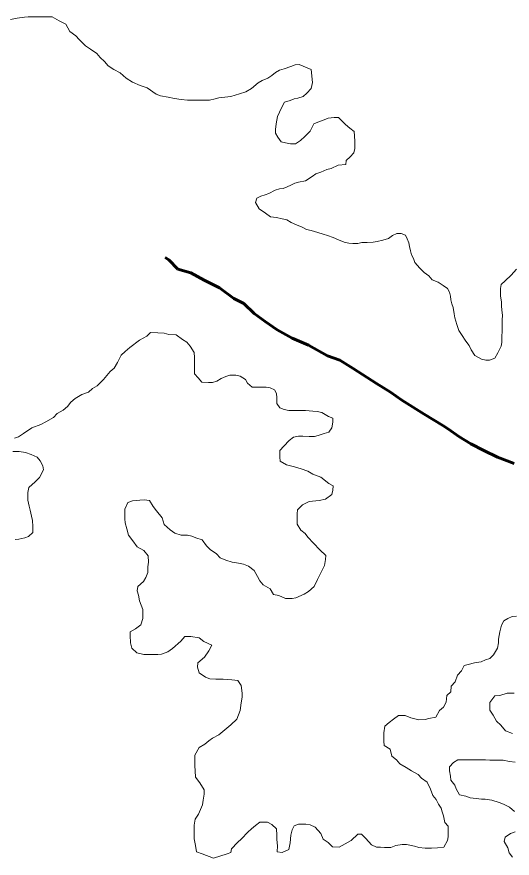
# Model space of a CAD drawing. Extents: x 553962 to 842807, y 8883888 to 9032388.
# Drawn here: x 624059 to 626649, y 8939109 to 8943512 of the extents above; entities that cross this region are included whole.
import ezdxf

# ---------------------------------------------------------------- set-up
doc = ezdxf.new("R2010")
doc.units = 0
doc.header["$LTSCALE"] = 150
doc.linetypes.add('LONG_DASH_SHORT_DASH', pattern=[9.9, 6, -1.2, 1.5, -1.2])
doc.layers.add('25', color=7, linetype='Continuous', lineweight=13)
doc.layers.add('7', color=7, linetype='LONG_DASH_SHORT_DASH', lineweight=60)

msp = doc.modelspace()

# ---------------------------------------------------------------- linework, layer by layer
at = {"layer": '25'}
for points in [[(625597.2, 8943236.9), (625534.8, 8943262.3), (625514.8, 8943260), (625492.2, 8943252.6), (625457.1, 8943240.3), (625432.1, 8943233), (625412, 8943220.6), (625391.8, 8943205.7), (625371.7, 8943190.8), (625341.6, 8943178.5), (625321.5, 8943166.1), (625286.3, 8943136.3), (625256.1, 8943119), (625223.5, 8943109.2), (625178.4, 8943094.4), (625115.8, 8943087.3), (625095.8, 8943082.5), (625065.7, 8943075.2), (625030.7, 8943075.4), (625000.7, 8943075.6), (624970.7, 8943075.8), (624950.7, 8943075.9), (624918.2, 8943078.6), (624883.2, 8943083.9), (624850.7, 8943091.6), (624810.8, 8943099.4), (624788.3, 8943107), (624741.1, 8943139.9), (624703.6, 8943152.7), (624663.8, 8943170.4), (624631.4, 8943190.7), (624599.1, 8943218.4), (624566.7, 8943236.2), (624536.8, 8943256.4), (624517, 8943279.1), (624494.7, 8943299.2), (624477.3, 8943319.4), (624445, 8943342.1), (624417.6, 8943359.8), (624385.3, 8943392.6), (624368, 8943412.7), (624335.6, 8943435.5), (624315.9, 8943473.2), (624281, 8943490.9), (624243.7, 8943511.2), (624206.1, 8943511.5), (624158.6, 8943511.8), (624118.6, 8943512), (624098.6, 8943509.7), (624061, 8943504.9), (624026, 8943497.6)], [(626068.3, 8942377.6), (626045.8, 8942377.7), (626023.2, 8942367.8), (626003.1, 8942352.9), (625973, 8942343.1), (625943, 8942335.8), (625922.9, 8942333.4), (625890.4, 8942331.2), (625862.9, 8942331.3), (625842.8, 8942326.5), (625815.3, 8942326.7), (625795.3, 8942326.8), (625770.4, 8942332), (625740.5, 8942344.7), (625713, 8942357.4), (625683.1, 8942367.6), (625660.6, 8942375.2), (625633.2, 8942382.9), (625598.2, 8942393.2), (625573.3, 8942398.3), (625550.9, 8942411), (625521, 8942423.7), (625493.5, 8942436.4), (625471.1, 8942449.1), (625446.2, 8942454.3), (625416.2, 8942462), (625386.2, 8942464.7), (625358.8, 8942484.9), (625326.5, 8942507.6), (625306.7, 8942540.3), (625314.4, 8942562.8), (625334.5, 8942572.7), (625357.1, 8942580), (625377.1, 8942587.4), (625409.8, 8942604.7), (625432.3, 8942612.1), (625452.4, 8942614.5), (625472.4, 8942621.8), (625492.5, 8942631.7), (625512.6, 8942641.6), (625532.7, 8942646.5), (625567.7, 8942653.8), (625602.9, 8942676.1), (625623, 8942690.9), (625648.1, 8942698.3), (625680.7, 8942713.1), (625703.3, 8942717.9), (625738.4, 8942735.2), (625778.5, 8942740), (625781.1, 8942760), (625801.3, 8942779.9), (625821.4, 8942799.8), (625826.6, 8942822.3), (625826.9, 8942859.8), (625824.6, 8942889.9), (625822.3, 8942912.4), (625799.9, 8942930.1), (625777.6, 8942947.8), (625740.3, 8942985.6), (625717.8, 8942985.7), (625687.8, 8942980.9), (625665.2, 8942973.6), (625632.6, 8942961.2), (625612.5, 8942951.4), (625592.2, 8942914), (625564.5, 8942886.6), (625541.8, 8942864.2), (625516.7, 8942846.9), (625489.2, 8942847.1), (625464.2, 8942852.2), (625441.7, 8942857.4), (625424.4, 8942882.5), (625412, 8942902.6), (625412.2, 8942922.7), (625414.9, 8942952.7), (625422.7, 8942990.2), (625432.9, 8943012.7), (625445.6, 8943042.6), (625458.3, 8943065.1), (625488.4, 8943074.9), (625508.5, 8943082.2), (625528.5, 8943087.1), (625556.1, 8943094.4), (625576.2, 8943111.8), (625598.9, 8943136.7), (625604.2, 8943169.2), (625597.2, 8943236.9)], [(626672.2, 8942190.8), (626644.5, 8942160.9), (626611.7, 8942131.1), (626591.6, 8942111.2), (626588.9, 8942091.2), (626588.7, 8942071.2), (626588.6, 8942051.2), (626593.3, 8942018.6), (626593.2, 8941998.6), (626595.5, 8941978.5), (626597.8, 8941948.4), (626597.6, 8941925.9), (626597.4, 8941893.4), (626597.2, 8941868.3), (626594.5, 8941838.3), (626594.2, 8941808.3), (626591.6, 8941788.3), (626573.8, 8941753.3), (626558.6, 8941725.9), (626531, 8941716.1), (626511, 8941716.2), (626488.5, 8941721.3), (626453.7, 8941739.1), (626433.9, 8941769.3), (626424, 8941791.9), (626406.7, 8941814.5), (626384.5, 8941849.7), (626369.6, 8941869.8), (626359.9, 8941902.5), (626350.1, 8941937.6), (626345.3, 8941957.6), (626340.5, 8941990.2), (626333.2, 8942010.3), (626328.3, 8942030.3), (626326, 8942050.4), (626321.1, 8942070.4), (626311.3, 8942090.6), (626288.9, 8942105.7), (626261.5, 8942123.4), (626231.6, 8942136.1), (626214.2, 8942156.3), (626189.3, 8942174), (626167, 8942196.7), (626139.7, 8942226.9), (626132.4, 8942246.9), (626122.5, 8942267), (626117.7, 8942287.1), (626112.8, 8942309.7), (626108, 8942329.7), (626100.6, 8942349.8), (626090.8, 8942369.9), (626068.3, 8942377.6)], [(624066.9, 8941314.3), (624094.5, 8941331.6), (624137.3, 8941361.4), (624184.9, 8941378.6), (624210, 8941393.4), (624250.2, 8941415.7), (624270.4, 8941435.6), (624300.5, 8941452.9), (624323.2, 8941472.8), (624340.9, 8941495.2), (624363.5, 8941515.1), (624398.7, 8941534.9), (624433.8, 8941547.2), (624454, 8941567.1), (624479.1, 8941581.9), (624511.8, 8941614.3), (624547.2, 8941656.6), (624567.3, 8941674), (624585.1, 8941703.9), (624605.4, 8941741.3), (624625.5, 8941761.2), (624650.7, 8941781.1), (624701, 8941820.8), (624738.7, 8941840.6), (624758.8, 8941860.5), (624796.3, 8941857.7), (624828.8, 8941857.5), (624853.8, 8941849.8), (624891.3, 8941847.1), (624926.1, 8941824.3), (624948.5, 8941809.2), (624965.9, 8941789), (624985.6, 8941756.3), (624987.9, 8941728.8), (624987.8, 8941706.2), (624987.5, 8941676.2), (624987.3, 8941643.7), (625007.1, 8941623.5), (625027, 8941600.8), (625062, 8941598.1), (625082, 8941598), (625104.5, 8941605.3), (625127.2, 8941620.2), (625152.2, 8941630.1), (625172.3, 8941637.4), (625204.8, 8941637.2), (625227.3, 8941632.1), (625254.7, 8941614.3), (625264.5, 8941594.3), (625289.4, 8941574.1), (625311.9, 8941573.9), (625341.9, 8941573.7), (625361.9, 8941573.6), (625384.4, 8941570.9), (625406.8, 8941560.8), (625416.7, 8941540.7), (625419, 8941518.1), (625418.8, 8941488.1), (625433.6, 8941465.5), (625456.1, 8941457.8), (625481.1, 8941452.6), (625501.1, 8941452.5), (625533.6, 8941452.3), (625568.6, 8941452.1), (625606.1, 8941449.3), (625628.6, 8941446.6), (625653.5, 8941441.5), (625688.4, 8941421.2), (625710.8, 8941411.1), (625710.7, 8941391), (625705.5, 8941361), (625690.3, 8941338.6), (625665.2, 8941331.2), (625635.1, 8941321.4), (625615.1, 8941316.6), (625587.6, 8941316.7), (625555.1, 8941316.9), (625532.5, 8941317.1), (625505, 8941312.3), (625482.3, 8941294.9), (625454.6, 8941265), (625434.4, 8941242.6), (625434.2, 8941207.6), (625436.5, 8941187.6), (625468.9, 8941167.3), (625511.3, 8941157), (625546.2, 8941146.8), (625581.2, 8941134), (625606.1, 8941118.8), (625648.5, 8941103.5), (625690.7, 8941070.7), (625713.2, 8941058), (625710.5, 8941035.5), (625705.3, 8941013), (625672.6, 8940988.2), (625640, 8940980.9), (625587.5, 8940976.2), (625552.3, 8940959), (625527.1, 8940931.6), (625524.5, 8940911.6), (625524.2, 8940884)], [(624046.8, 8941306.9), (624066.9, 8941314.3)], [(624050.3, 8940776.1), (624070.3, 8940778.5), (624100.4, 8940785.8), (624120.4, 8940793.2), (624143.1, 8940813.1), (624143.3, 8940845.6), (624141.1, 8940875.7), (624136.2, 8940898.2), (624129, 8940930.8), (624124.1, 8940950.9), (624116.9, 8940983.5), (624117, 8941003.5), (624117.2, 8941023.5), (624122.4, 8941048.5), (624155.1, 8941078.4), (624177.8, 8941100.7), (624198.1, 8941140.7), (624195.8, 8941163.2), (624181, 8941188.3), (624166.1, 8941208.5), (624133.7, 8941221.2), (624103.8, 8941231.4), (624071.3, 8941236.6), (624038.8, 8941236.8)], [(625524.2, 8940884), (625524, 8940856.5), (625543.8, 8940826.3), (625566.2, 8940808.7), (625581, 8940788.5), (625610.8, 8940758.3), (625643.1, 8940723), (625675.3, 8940692.8), (625672.7, 8940672.8), (625667.5, 8940640.2), (625652.2, 8940610.3), (625631.9, 8940567.9), (625614.1, 8940530.4), (625583.9, 8940505.6), (625561.3, 8940490.7), (625518.6, 8940471), (625498.6, 8940468.6), (625463.6, 8940468.9), (625428.7, 8940484.1), (625401.2, 8940489.3), (625383.9, 8940519.5), (625346.6, 8940539.7), (625329.2, 8940559.9), (625316.9, 8940582.5), (625299.6, 8940615.1), (625269.8, 8940637.9), (625244.8, 8940648.1), (625217.3, 8940653.2), (625184.9, 8940658.5), (625152.4, 8940668.7), (625122.5, 8940681.4), (625102.7, 8940701.6), (625070.3, 8940724.3), (625050.5, 8940744.5), (625028.2, 8940774.7), (624995.8, 8940784.9), (624973.3, 8940795.1), (624950.8, 8940800.2), (624918.3, 8940800.4), (624885.9, 8940810.7), (624861, 8940828.3), (624828.7, 8940856.1), (624819, 8940891.2), (624789.2, 8940926.5), (624771.9, 8940949.1), (624752.2, 8940981.8), (624724.7, 8940984.5), (624702.1, 8940982.1), (624664.6, 8940979.9), (624639.5, 8940970), (624624.2, 8940935.1), (624624, 8940907.5), (624623.8, 8940885), (624626.2, 8940864.9), (624633.5, 8940832.3), (624643.2, 8940799.7), (624665.5, 8940769.6), (624687.8, 8940739.4), (624722.6, 8940719.1), (624744.9, 8940691.4), (624747.2, 8940658.9), (624744.5, 8940633.8), (624744.3, 8940603.8), (624734.1, 8940578.8), (624721.4, 8940556.4), (624691.2, 8940531.6), (624688.5, 8940509), (624695.8, 8940486.5), (624700.6, 8940456.4), (624717.8, 8940411.2), (624717.4, 8940363.6), (624707.2, 8940331.2), (624679.5, 8940308.8), (624651.9, 8940294), (624651.7, 8940273.9), (624653.9, 8940236.4), (624661.2, 8940208.8), (624686.1, 8940183.6), (624723.5, 8940175.8), (624761, 8940175.6), (624796, 8940175.3), (624816.1, 8940177.7), (624848.7, 8940190), (624873.8, 8940207.4), (624916.6, 8940244.7), (624936.8, 8940269.6), (624969.3, 8940269.3), (625011.8, 8940261.6), (625036.7, 8940243.9), (625079, 8940223.6), (625063.8, 8940193.6), (625041, 8940161.2), (625005.8, 8940131.4), (625003.1, 8940108.9), (625012.9, 8940078.8), (625045.2, 8940056), (625067.7, 8940048.4), (625100.2, 8940045.7), (625137.7, 8940045.4), (625182.7, 8940042.6), (625215.2, 8940039.9)], [(626531.6, 8940153.9), (626551.8, 8940173.8), (626572.1, 8940208.7), (626577.3, 8940236.2), (626577.4, 8940256.2), (626585.2, 8940293.7), (626593, 8940328.7), (626605.7, 8940351.1), (626625.8, 8940363.5), (626648.3, 8940373.4), (626670.9, 8940375.8)], [(625088.1, 8939109.4), (625158.3, 8939131.5), (625178.3, 8939138.9), (625181, 8939158.9), (625213.7, 8939191.2), (625233.9, 8939211.1), (625266.7, 8939245.9), (625286.8, 8939263.3), (625307, 8939280.7), (625329.6, 8939298.1), (625369.6, 8939297.8), (625392, 8939285.2), (625416.9, 8939262.5), (625419.1, 8939229.9), (625419, 8939207.4), (625421.2, 8939174.8), (625421, 8939142.3), (625445.9, 8939139.6), (625481.1, 8939154.4), (625488.8, 8939189.4), (625491.7, 8939229.4), (625499.4, 8939256.9), (625509.5, 8939279.4), (625532.1, 8939286.7), (625569.6, 8939286.5), (625592.1, 8939283.8), (625619.5, 8939271.1), (625649.3, 8939238.4), (625661.6, 8939208.3), (625686.4, 8939190.6), (625708.8, 8939167.9), (625743.8, 8939167.7), (625776.4, 8939185), (625806.6, 8939202.3), (625841.8, 8939234.6), (625861.8, 8939234.5), (625884.2, 8939211.8), (625914, 8939179.1), (625938.9, 8939166.4), (625961.4, 8939166.2), (625981.4, 8939166.1), (626013.9, 8939165.9), (626041.5, 8939175.7), (626074, 8939180.5), (626096.5, 8939180.4), (626139, 8939172.6), (626161.5, 8939164.9), (626194, 8939162.2), (626226.5, 8939162), (626259, 8939164.3), (626291.5, 8939166.6), (626311.8, 8939201.5), (626314.5, 8939221.5), (626314.6, 8939244), (626314.9, 8939276.6), (626297.5, 8939296.7), (626290.3, 8939331.8), (626282.9, 8939351.9), (626278.1, 8939371.9), (626263.2, 8939392.1), (626250.9, 8939417.2), (626233.6, 8939437.3), (626221.3, 8939469.9), (626204.1, 8939507.6), (626174.2, 8939527.8), (626156.9, 8939548), (626122, 8939565.7), (626094.6, 8939583.4), (626062.2, 8939603.7), (626044.9, 8939623.8), (626020, 8939644), (626010.3, 8939679.1), (625980.4, 8939699.4), (625978.1, 8939721.9), (625978.3, 8939741.9), (625978.4, 8939764.5), (625983.7, 8939799.5), (626006.4, 8939819.4), (626029, 8939836.7), (626054.2, 8939856.6), (626089.2, 8939856.4), (626119.1, 8939843.7), (626161.5, 8939833.3), (626194.1, 8939835.6), (626214.1, 8939840.5), (626249.2, 8939847.8), (626269.5, 8939882.7), (626289.6, 8939900.1), (626304.8, 8939925), (626307.6, 8939960.1), (626327.7, 8939980), (626330.5, 8940010), (626350.6, 8940032.4), (626363.4, 8940067.3), (626383.6, 8940089.7), (626398.8, 8940117.2), (626418.8, 8940122.1), (626451.4, 8940131.9), (626486.5, 8940136.6), (626509.1, 8940146.5), (626531.6, 8940153.9)], [(625215.2, 8940039.9), (625232.5, 8940012.2), (625237.2, 8939972.2), (625237, 8939952.1), (625231.8, 8939922.1), (625226.5, 8939882.1), (625208.6, 8939837.2), (625178.4, 8939807.3), (625135.6, 8939772.5), (625115.5, 8939755.2), (625082.8, 8939737.8), (625062.7, 8939722.9), (625042.6, 8939705.6), (625012.4, 8939688.2), (624989.6, 8939648.3), (624989.5, 8939628.3), (624989.2, 8939593.3), (624991.5, 8939565.7), (624993.7, 8939533.1), (625016, 8939502.9), (625038.3, 8939467.8), (625038.1, 8939445.2), (625032.8, 8939412.7), (625030.2, 8939387.7), (625009.8, 8939340.3), (624992.1, 8939312.8), (624986.8, 8939282.8), (624986.6, 8939250.3), (624986.3, 8939210.2), (624993.5, 8939175.1), (624998.3, 8939142.6), (625028.2, 8939132.3), (625088.1, 8939109.4)], [(626660.3, 8939972.8), (626622.8, 8939973), (626585.2, 8939960.7), (626557.7, 8939958.4), (626532.4, 8939923.5), (626532.2, 8939903.5), (626532.1, 8939883.5), (626549.4, 8939858.3), (626566.7, 8939825.7), (626589, 8939805.5), (626613.8, 8939775.3), (626651.2, 8939762.5)], [(626477.6, 8939623.5), (626442.6, 8939623.7), (626422.6, 8939623.8), (626402.6, 8939624), (626365, 8939624.2), (626342.4, 8939609.3), (626322.2, 8939586.9), (626322.1, 8939566.9), (626326.9, 8939539.3), (626329.2, 8939516.8), (626349, 8939491.6), (626356.4, 8939471.6), (626373.7, 8939441.4), (626406.1, 8939433.7), (626428.6, 8939426), (626461, 8939420.8), (626488.5, 8939418.1), (626508.5, 8939418), (626543.5, 8939412.7), (626580.9, 8939400), (626603.4, 8939392.3), (626635.8, 8939377.1), (626660.6, 8939354.4)], [(626665.1, 8939612.2), (626635.1, 8939614.9), (626602.6, 8939622.6), (626565.1, 8939622.9), (626532.6, 8939623.1), (626510.1, 8939623.2), (626477.6, 8939623.5)], [(626664.8, 8939246.7), (626639.7, 8939239.3), (626612.1, 8939219.5), (626606.9, 8939197), (626626.7, 8939164.3), (626634, 8939136.7), (626651.3, 8939114.1)]]:
    msp.add_lwpolyline(points, dxfattribs=at)
at = {"layer": '7'}
for points in [[(624969, 8942171.8), (624901.6, 8942192.1), (624854.4, 8942239.9), (624833.8, 8942252.4)], [(626659.8, 8941174.4), (626572.5, 8941207.4), (626500.2, 8941242.8), (626433, 8941278.2), (626370.7, 8941316), (626316, 8941353.9), (626286.1, 8941374.1), (626189, 8941432.1), (626072, 8941505.3), (626012.3, 8941548.2), (625940.1, 8941593.6), (625818.1, 8941671.8), (625748.4, 8941714.7), (625683.6, 8941737.6), (625583.9, 8941793.2), (625499.2, 8941831.1), (625419.5, 8941874.1), (625357.3, 8941917), (625300.1, 8941959.8), (625245.4, 8942012.7), (625193.1, 8942037.9), (625118.5, 8942093.4), (625038.7, 8942133.9), (624969, 8942171.8)]]:
    msp.add_lwpolyline(points, dxfattribs=at)

doc.saveas('drawing.dxf')
